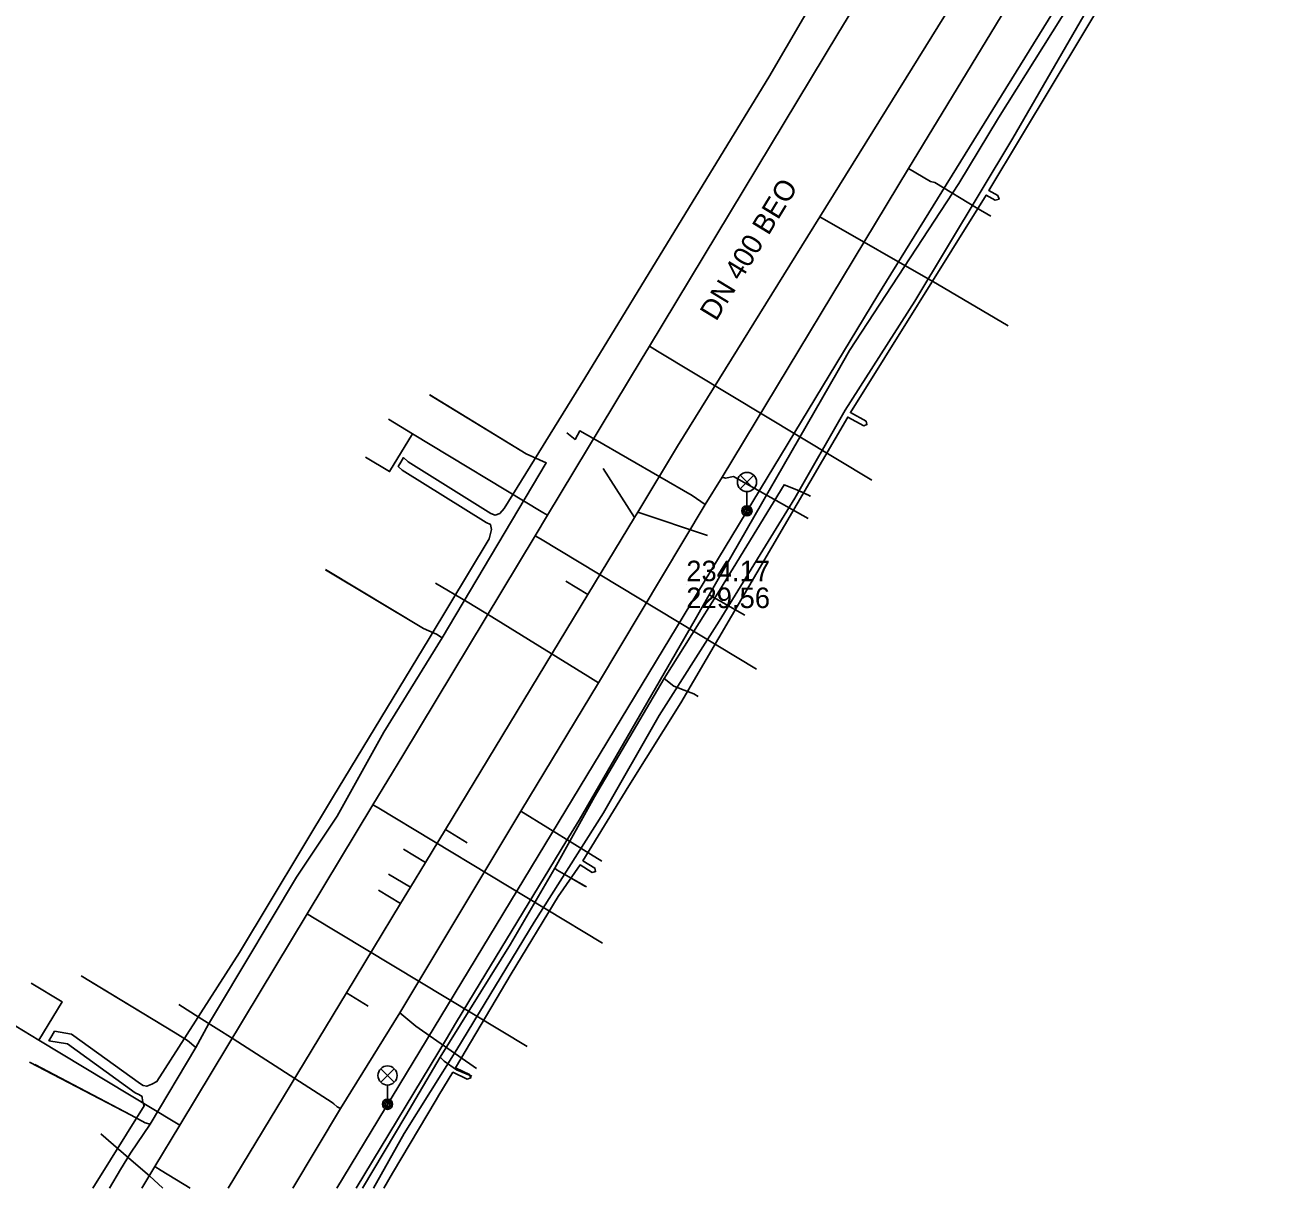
# Model space of a CAD drawing. Extents: x -595540 to -593988, y -1160850 to -1159202.
# Drawn here: x -594795.38 to -594746.59, y -1160843.24 to -1160797.81 of the extents above; entities that cross this region are included whole.
import ezdxf

# ---------------------------------------------------------------- set-up
doc = ezdxf.new("R2010")
doc.units = 0
for name, color, linetype in [('BVK-JEDNOTNA_popisy', 7, 'Continuous'), ('BVK-JEDNOTNA_trasa sítě', 7, 'Continuous'), ('BVK-VODOVOD_trasa sítě', 7, 'Continuous'), ('CETIN_kabel podzemní', 7, 'Continuous'), ('DESTOVA_trasa neprovozované sítě', 7, 'Continuous'), ('DSP-SDEL-VODAFONE_kabel', 7, 'Continuous'), ('EON-NN_kabel', 7, 'Continuous'), ('EON-NN_kabel zrušené sítě', 7, 'Continuous'), ('INNOGY-STL_trasa sítě', 7, 'Continuous'), ('JEDNOTNA_trasa neprovozované sítě', 7, 'Continuous'), ('SPLASKOVA_neprovozovaná  trasa sítě', 7, 'Continuous'), ('TSB_kabel VO', 7, 'Continuous'), ('TSB_lampy VO', 7, 'Continuous')]:
    doc.layers.add(name, color=color, linetype=linetype)

msp = doc.modelspace()

# ---------------------------------------------------------------- linework, layer by layer
at = {"layer": 'BVK-JEDNOTNA_popisy'}
msp.add_line((-594769.55, -1160819.663), (-594769.55, -1160819.663), dxfattribs=at)
at = {"layer": 'BVK-JEDNOTNA_trasa sítě'}
for points in [[(-594752.386, -1160786.049), (-594753.463, -1160787.785), (-594757.122, -1160793.683), (-594764.332, -1160805.306), (-594769.888, -1160814.261)], [(-594769.888, -1160814.261), (-594771.448, -1160816.836), (-594771.577, -1160817.05), (-594773.401, -1160820.06), (-594778.961, -1160829.237), (-594779.739, -1160830.52), (-594780.329, -1160831.495), (-594780.713, -1160832.128), (-594782.827, -1160835.618), (-594787.446, -1160843.241)]]:
    msp.add_lwpolyline(points, dxfattribs=at)
at = {"layer": 'BVK-VODOVOD_trasa sítě'}
for points in [[(-594757.08, -1160787.39), (-594763.633, -1160798.153), (-594770.99, -1160810.359), (-594771.309, -1160810.888)], [(-594770.99, -1160810.359), (-594770.67, -1160810.552), (-594762.299, -1160815.598)], [(-594771.309, -1160810.888), (-594774.969, -1160816.96), (-594775.452, -1160817.762), (-594780.626, -1160826.344), (-594781.788, -1160828.271), (-594784.356, -1160832.531), (-594789.333, -1160840.787), (-594790.309, -1160842.407), (-594790.812, -1160843.241)], [(-594774.969, -1160816.96), (-594775.149, -1160816.852), (-594780.248, -1160813.778), (-594781.187, -1160813.212)], [(-594780.248, -1160813.778), (-594781.139, -1160815.256), (-594782.078, -1160814.69)], [(-594775.452, -1160817.762), (-594775.248, -1160817.885), (-594766.801, -1160822.977)], [(-594781.788, -1160828.271), (-594781.623, -1160828.371), (-594772.819, -1160833.677)], [(-594784.356, -1160832.531), (-594784.147, -1160832.657), (-594775.761, -1160837.712)], [(-594794.838, -1160837.469), (-594793.932, -1160835.965), (-594795.138, -1160835.238)], [(-594789.333, -1160840.787), (-594789.531, -1160840.668), (-594794.838, -1160837.469), (-594796.044, -1160836.742)], [(-594790.309, -1160842.407), (-594790.062, -1160842.556), (-594788.925, -1160843.241)]]:
    msp.add_lwpolyline(points, dxfattribs=at)
at = {"layer": 'CETIN_kabel podzemní'}
for points in [[(-594768.65, -1160820.07), (-594763.67, -1160811.4), (-594763.17, -1160810.53), (-594758.9, -1160804.01), (-594757.35, -1160801.44), (-594750.26, -1160790.13), (-594748.59, -1160787.06), (-594746.59, -1160783.21)], [(-594779.09, -1160821.75), (-594775.02, -1160814.92), (-594775.8, -1160814.57), (-594779.57, -1160812.26)], [(-594770.41, -1160823.34), (-594768.25, -1160819.9), (-594765.73, -1160815.77)], [(-594765.73, -1160815.77), (-594765.16, -1160816), (-594764.7, -1160816.22)], [(-594779.09, -1160821.75), (-594779.31, -1160821.61), (-594779.81, -1160821.38), (-594783.64, -1160819.09)], [(-594778.92, -1160837.41), (-594778.56, -1160836.81), (-594778.04, -1160835.95), (-594774.26, -1160829.72), (-594773.74, -1160828.87), (-594769.65, -1160821.8), (-594769.15, -1160820.94), (-594768.65, -1160820.07)], [(-594768.65, -1160820.07), (-594767.26, -1160820.87)], [(-594788.71, -1160837.75), (-594788.21, -1160836.84), (-594787.79, -1160836.13), (-594784.77, -1160831.1), (-594783.19, -1160828.72), (-594781.36, -1160825.43), (-594779.09, -1160821.75)], [(-594774.68, -1160830.75), (-594773.14, -1160827.96), (-594770.41, -1160823.34)], [(-594770.41, -1160823.34), (-594770.04, -1160823.64), (-594769.46, -1160823.86), (-594769.26, -1160823.94), (-594769.09, -1160824.04)], [(-594779.16, -1160838.13), (-594776.42, -1160833.72), (-594774.68, -1160830.75)], [(-594774.68, -1160830.75), (-594774.59, -1160830.83), (-594774.04, -1160831.14), (-594773.45, -1160831.48)], [(-594788.71, -1160837.75), (-594789.04, -1160837.48), (-594789.52, -1160837.18), (-594793.02, -1160835.06)], [(-594782.449, -1160843.241), (-594778.92, -1160837.41)], [(-594788.71, -1160837.75), (-594790.49, -1160840.75)], [(-594782.197, -1160843.241), (-594780.5, -1160840.41), (-594779.16, -1160838.13)], [(-594779.16, -1160838.13), (-594779.01, -1160838.29), (-594778.52, -1160838.62), (-594777.93, -1160838.87)], [(-594790.49, -1160840.75), (-594790.69, -1160840.7), (-594791.23, -1160840.4), (-594795, -1160838.42)], [(-594792.076, -1160843.241), (-594791.65, -1160842.52), (-594791.26, -1160841.88), (-594790.49, -1160840.75)]]:
    msp.add_lwpolyline(points, dxfattribs=at)
at = {"layer": 'DESTOVA_trasa neprovozované sítě'}
for p, q in [((-594772.8, -1160815.14), (-594771.577, -1160817.05)), ((-594768.72, -1160817.75), (-594771.448, -1160816.836))]:
    msp.add_line(p, q, dxfattribs=at)
at = {"layer": 'DSP-SDEL-VODAFONE_kabel'}
msp.add_line((-594790.49, -1160840.75), (-594788.71, -1160837.75), dxfattribs=at)
for points in [[(-594779.09, -1160821.75), (-594775.02, -1160814.92), (-594775.8, -1160814.57), (-594779.574, -1160812.255)], [(-594770.41, -1160823.34), (-594768.25, -1160819.9), (-594765.73, -1160815.77), (-594765.16, -1160816), (-594764.77, -1160816.18), (-594764.705, -1160816.221)], [(-594779.09, -1160821.75), (-594779.31, -1160821.61), (-594779.81, -1160821.38), (-594783.642, -1160819.083)], [(-594788.71, -1160837.75), (-594788.21, -1160836.84), (-594787.79, -1160836.13), (-594784.77, -1160831.1), (-594783.19, -1160828.72), (-594781.36, -1160825.43), (-594779.09, -1160821.75)], [(-594774.68, -1160830.75), (-594773.14, -1160827.96), (-594770.41, -1160823.34)], [(-594770.41, -1160823.34), (-594770.04, -1160823.64), (-594769.46, -1160823.86), (-594769.26, -1160823.94)], [(-594779.16, -1160838.13), (-594776.42, -1160833.72), (-594774.68, -1160830.75)], [(-594774.68, -1160830.75), (-594774.59, -1160830.83), (-594774.04, -1160831.14), (-594773.508, -1160831.448)], [(-594788.71, -1160837.75), (-594789.04, -1160837.48), (-594789.52, -1160837.18), (-594793.186, -1160834.954)], [(-594782.197, -1160843.241), (-594780.5, -1160840.41), (-594779.16, -1160838.13)], [(-594779.16, -1160838.13), (-594779.01, -1160838.29), (-594778.52, -1160838.62), (-594778.042, -1160838.815)], [(-594790.49, -1160840.75), (-594790.69, -1160840.7), (-594791.23, -1160840.4), (-594795.2, -1160838.32)], [(-594792.076, -1160843.241), (-594791.65, -1160842.52), (-594791.26, -1160841.88), (-594790.49, -1160840.75)]]:
    msp.add_lwpolyline(points, dxfattribs=at)
at = {"layer": 'EON-NN_kabel'}
for points in [[(-594760.994, -1160790.722), (-594766.331, -1160799.853), (-594769.856, -1160805.613), (-594773.517, -1160811.611), (-594776.66, -1160816.7), (-594776.833, -1160816.895), (-594777.016, -1160816.964), (-594777.18, -1160816.893), (-594780.408, -1160814.882), (-594780.592, -1160814.708), (-594780.696, -1160814.883), (-594780.804, -1160815.057), (-594780.654, -1160815.2), (-594777.366, -1160817.247), (-594777.199, -1160817.324), (-594777.16, -1160817.525), (-594777.247, -1160817.879), (-594779.591, -1160821.781), (-594783.364, -1160828.002), (-594787.006, -1160834.04), (-594790.229, -1160839.082), (-594790.423, -1160839.191), (-594790.627, -1160839.263), (-594790.76, -1160839.238), (-594790.868, -1160839.178), (-594793.56, -1160837.236), (-594794.224, -1160837.118), (-594794.334, -1160837.301), (-594794.445, -1160837.486), (-594793.72, -1160837.614), (-594791.08, -1160839.518), (-594790.934, -1160839.591), (-594790.806, -1160839.671), (-594790.788, -1160839.843), (-594790.723, -1160840.025), (-594792.738, -1160843.241)], [(-594750.312, -1160791.926), (-594757.729, -1160804.284), (-594757.38, -1160804.478), (-594757.33, -1160804.62), (-594757.478, -1160804.652), (-594757.833, -1160804.455), (-594763.137, -1160812.955), (-594762.517, -1160813.291), (-594762.49, -1160813.42), (-594762.613, -1160813.467), (-594763.24, -1160813.126), (-594769.76, -1160824.29), (-594771.79, -1160827.53), (-594773.588, -1160830.455), (-594773.118, -1160830.745), (-594773.09, -1160830.88), (-594773.224, -1160830.915), (-594773.697, -1160830.622), (-594774.55, -1160831.85), (-594776.39, -1160834.87), (-594778.559, -1160838.544), (-594778.02, -1160838.805), (-594777.97, -1160838.94), (-594778.108, -1160838.985), (-594778.663, -1160838.716), (-594779.22, -1160839.62), (-594779.322, -1160839.791), (-594781.03, -1160842.66), (-594781.361, -1160843.241)]]:
    msp.add_lwpolyline(points, dxfattribs=at)
at = {"layer": 'EON-NN_kabel zrušené sítě'}
msp.add_lwpolyline([(-594752.679, -1160795.113), (-594756.797, -1160802.237), (-594760.618, -1160808.596), (-594763.349, -1160812.858), (-594765.308, -1160816.297), (-594768.263, -1160821.099), (-594770.615, -1160824.788), (-594772.785, -1160828.584), (-594775.495, -1160832.856), (-594778.509, -1160837.833), (-594780.57, -1160841.107), (-594781.771, -1160843.241)], dxfattribs=at)
at = {"layer": 'INNOGY-STL_trasa sítě'}
for points in [[(-594784.914, -1160843.241), (-594783.06, -1160840.14), (-594780.74, -1160836.4), (-594776.01, -1160828.52), (-594772.98, -1160823.51), (-594768.81, -1160816.54), (-594768.15, -1160815.47), (-594760.87, -1160803.42), (-594754.036, -1160792.167), (-594753.878, -1160791.893), (-594753.183, -1160790.697), (-594752.91, -1160790.24), (-594752.812, -1160790.094)], [(-594760.87, -1160803.42), (-594760.01, -1160803.93)], [(-594757.65, -1160805.28), (-594758.21, -1160804.95), (-594759.84, -1160803.97), (-594760.01, -1160803.93)], [(-594768.81, -1160816.54), (-594769.32, -1160816.19), (-594773.11, -1160814.01), (-594773.71, -1160813.67), (-594773.89, -1160814), (-594774.22, -1160813.75)], [(-594768.15, -1160815.47), (-594768.02, -1160815.51), (-594767.71, -1160815.45), (-594764.782, -1160817.095)], [(-594772.98, -1160823.51), (-594773.4, -1160823.25), (-594777.15, -1160820.93), (-594778.11, -1160820.35), (-594779.34, -1160819.61)], [(-594776.01, -1160828.52), (-594772.845, -1160830.478)], [(-594783.06, -1160840.14), (-594783.19, -1160840.07), (-594783.32, -1160839.95), (-594783.38, -1160839.9), (-594787.25, -1160837.42), (-594788.572, -1160836.578), (-594789.37, -1160836.07)], [(-594780.74, -1160836.4), (-594780.11, -1160836.92)], [(-594777.74, -1160838.57), (-594780.11, -1160836.92)], [(-594789.996, -1160843.241), (-594790.52, -1160842.77), (-594791.235, -1160842.153), (-594792.42, -1160841.13)]]:
    msp.add_lwpolyline(points, dxfattribs=at)
at = {"layer": 'JEDNOTNA_trasa neprovozované sítě'}
for p, q in [((-594774.257, -1160819.542), (-594773.401, -1160820.06)), ((-594778.106, -1160829.756), (-594778.961, -1160829.237)), ((-594780.594, -1160830.002), (-594779.739, -1160830.52)), ((-594781.185, -1160830.977), (-594780.329, -1160831.495)), ((-594781.568, -1160831.61), (-594780.713, -1160832.128)), ((-594781.972, -1160836.136), (-594782.827, -1160835.618))]:
    msp.add_line(p, q, dxfattribs=at)
at = {"layer": 'SPLASKOVA_neprovozovaná  trasa sítě'}
for p, q in [((-594759.733, -1160807.932), (-594764.333, -1160805.305)), ((-594756.969, -1160809.57), (-594759.733, -1160807.932))]:
    msp.add_line(p, q, dxfattribs=at)
at = {"layer": 'TSB_kabel VO'}
msp.add_lwpolyline([(-594753.08, -1160793.85), (-594762.07, -1160808.36), (-594783.204, -1160843.241)], dxfattribs=at)
at = {"layer": 'TSB_lampy VO'}
for p, q in [((-594767.445, -1160815.93), (-594766.915, -1160815.4)), ((-594767.445, -1160815.4), (-594766.915, -1160815.93)), ((-594767.445, -1160815.93), (-594766.915, -1160815.4)), ((-594767.445, -1160815.4), (-594766.915, -1160815.93)), ((-594767.18, -1160816.04), (-594767.18, -1160816.79)), ((-594767.18, -1160816.04), (-594767.18, -1160816.79)), ((-594781.485, -1160839.11), (-594780.955, -1160838.58)), ((-594781.485, -1160838.58), (-594780.955, -1160839.11)), ((-594781.485, -1160839.11), (-594780.955, -1160838.58)), ((-594781.485, -1160838.58), (-594780.955, -1160839.11)), ((-594781.22, -1160839.22), (-594781.22, -1160839.97)), ((-594781.22, -1160839.22), (-594781.22, -1160839.97))]:
    msp.add_line(p, q, dxfattribs=at)
for centre, radius in [((-594767.18, -1160815.665), 0.375), ((-594767.18, -1160815.665), 0.375), ((-594767.18, -1160816.79), 0.2), ((-594767.18, -1160816.79), 0.2), ((-594767.18, -1160816.79), 0.145), ((-594767.18, -1160816.79), 0.145), ((-594767.18, -1160816.79), 0.0876), ((-594767.18, -1160816.79), 0.0876), ((-594781.22, -1160838.845), 0.375), ((-594781.22, -1160838.845), 0.375), ((-594781.22, -1160839.97), 0.2), ((-594781.22, -1160839.97), 0.2), ((-594781.22, -1160839.97), 0.145), ((-594781.22, -1160839.97), 0.145), ((-594781.22, -1160839.97), 0.0876), ((-594781.22, -1160839.97), 0.0876)]:
    msp.add_circle(centre, radius, dxfattribs=at)

# ---------------------------------------------------------------- texts
at = {"layer": 'BVK-JEDNOTNA_popisy'}
msp.add_text('DN 400 BEO', height=0.8, rotation=58.6478, dxfattribs=at).set_placement((-594768.382, -1160809.417))
for s, p in [('234.17', (-594769.55, -1160819.538)), ('229.56', (-594769.55, -1160820.588))]:
    msp.add_text(s, height=0.8, dxfattribs=at).set_placement(p)

doc.saveas('drawing.dxf')
